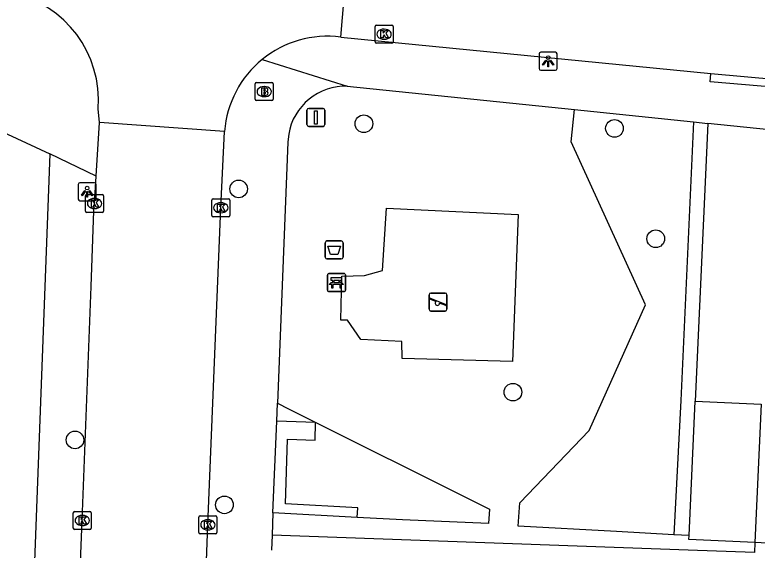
# Model space of a CAD drawing. Extents: x 161355 to 162026, y 386504 to 387459.
# Drawn here: x 161733.14 to 161774.32, y 386909.14 to 386938.81 of the extents above; entities that cross this region are included whole.
import ezdxf

# ---------------------------------------------------------------- set-up
doc = ezdxf.new("R2010")
doc.units = 0
for name, color, linetype in [('IMGEO_Afvalbak', 7, 'Continuous'), ('IMGEO_Bank', 7, 'Continuous'), ('IMGEO_Boom', 7, 'Continuous'), ('IMGEO_Brandkraan', 7, 'Continuous'), ('IMGEO_Groenvoorziening', 7, 'Continuous'), ('IMGEO_Haag', 7, 'Continuous'), ('IMGEO_Kolk', 7, 'Continuous'), ('IMGEO_Lichtpunt', 7, 'Continuous'), ('IMGEO_Pand', 7, 'Continuous'), ('IMGEO_Rijbaan_lokaal_open', 7, 'Continuous'), ('IMGEO_Speelvoorziening', 7, 'Continuous'), ('IMGEO_Verkeersbordpaal', 7, 'Continuous'), ('IMGEO_Voetpad_open', 7, 'Continuous')]:
    doc.layers.add(name, color=color, linetype=linetype)

msp = doc.modelspace()

# ---------------------------------------------------------------- linework, layer by layer
at = {"layer": 'IMGEO_Afvalbak'}
for p, q in [((161750.458, 386926.277), (161751.248, 386926.277)), ((161751.248, 386926.277), (161750.458, 386926.277)), ((161750.358, 386925.377), (161750.358, 386926.177)), ((161750.358, 386926.177), (161750.358, 386925.377)), ((161751.348, 386926.177), (161751.348, 386925.377)), ((161751.348, 386925.377), (161751.348, 386926.177)), ((161751.248, 386925.277), (161750.458, 386925.277)), ((161750.458, 386925.277), (161751.248, 386925.277))]:
    msp.add_line(p, q, dxfattribs=at)
msp.add_lwpolyline([(161750.501, 386925.991), (161751.205, 386925.991), (161751.056, 386925.521), (161750.65, 386925.521), (161750.501, 386925.991)], dxfattribs=at)
for centre, start, end in [((161750.458, 386926.177), 90, 180), ((161750.458, 386926.177), 90, 180), ((161751.248, 386926.177), 0, 90), ((161751.248, 386926.177), 360, 90), ((161750.458, 386925.377), 180, 270), ((161750.458, 386925.377), 180, 270), ((161751.248, 386925.377), 270, 0), ((161751.248, 386925.377), 270, 0)]:
    msp.add_arc(centre, 0.1, start, end, dxfattribs=at)
at = {"layer": 'IMGEO_Bank'}
for p, q in [((161750.482, 386923.545), (161750.482, 386924.386)), ((161750.482, 386924.386), (161750.482, 386923.545)), ((161750.557, 386924.47), (161751.398, 386924.47)), ((161751.398, 386924.47), (161750.557, 386924.47)), ((161751.482, 386924.395), (161751.482, 386923.554)), ((161751.482, 386923.554), (161751.482, 386924.395)), ((161751.179, 386923.868), (161750.786, 386923.868)), ((161750.791, 386923.976), (161750.791, 386924.082)), ((161750.835, 386924.082), (161750.835, 386923.976)), ((161751.123, 386924.088), (161750.841, 386924.088)), ((161750.841, 386923.97), (161751.123, 386923.97)), ((161751.129, 386923.976), (161751.129, 386924.082)), ((161751.173, 386924.082), (161751.173, 386923.976)), ((161751.407, 386923.47), (161750.566, 386923.47)), ((161750.566, 386923.47), (161751.407, 386923.47))]:
    msp.add_line(p, q, dxfattribs=at)
for points in [[(161750.785, 386924.088), (161750.699, 386924.088), (161750.699, 386924.249), (161751.262, 386924.249), (161751.262, 386924.088), (161751.179, 386924.088)], [(161750.729, 386923.868), (161750.587, 386923.868), (161750.699, 386923.97), (161750.785, 386923.97)], [(161750.779, 386923.861), (161750.779, 386923.654), (161750.736, 386923.654), (161750.736, 386923.861)], [(161751.179, 386923.97), (161751.262, 386923.97), (161751.374, 386923.868), (161751.235, 386923.868)], [(161751.229, 386923.861), (161751.229, 386923.654), (161751.185, 386923.654), (161751.185, 386923.861)]]:
    msp.add_lwpolyline(points, dxfattribs=at)
for centre, radius, start, end in [((161750.56, 386924.392), 0.0779, 92.4484, 184.2845), ((161750.56, 386924.392), 0.0779, 92.4484, 184.2845), ((161751.404, 386924.392), 0.0779, 2.4484, 94.2845), ((161751.404, 386924.392), 0.0779, 2.4484, 94.2845), ((161750.729, 386923.861), 0.00671, 2.8957, 87.1043), ((161750.786, 386923.861), 0.00671, 92.8957, 177.1043), ((161750.784, 386924.081), 0.00671, 2.8957, 87.1043), ((161750.784, 386923.977), 0.00671, 272.8957, 357.1043), ((161750.841, 386924.081), 0.00671, 92.8957, 177.1043), ((161750.841, 386923.977), 0.00671, 182.8957, 267.1043), ((161751.123, 386924.081), 0.00671, 2.8957, 87.1043), ((161751.123, 386923.977), 0.00671, 272.8957, 357.1043), ((161751.18, 386924.081), 0.00671, 92.8957, 177.1043), ((161751.18, 386923.977), 0.00671, 182.8957, 267.1043), ((161751.178, 386923.861), 0.00671, 2.8957, 87.1043), ((161751.235, 386923.861), 0.00671, 92.8957, 177.1043), ((161750.56, 386923.548), 0.0779, 182.4484, 274.2845), ((161750.56, 386923.548), 0.0779, 182.4484, 274.2845), ((161751.404, 386923.548), 0.0779, 272.4484, 4.2845), ((161751.404, 386923.548), 0.0779, 272.4484, 4.2845)]:
    msp.add_arc(centre, radius, start, end, dxfattribs=at)
at = {"layer": 'IMGEO_Boom'}
for centre in [(161752.505, 386932.773), (161766.405, 386932.516), (161745.559, 386929.158), (161768.695, 386926.399), (161760.772, 386917.894), (161736.481, 386915.244), (161744.77, 386911.648)]:
    msp.add_circle(centre, 0.489, dxfattribs=at)
at = {"layer": 'IMGEO_Brandkraan'}
for p, q in [((161746.477, 386934.128), (161746.477, 386934.98)), ((161746.552, 386935.054), (161747.404, 386935.054)), ((161747.478, 386934.98), (161747.478, 386934.128)), ((161746.965, 386934.834), (161746.99, 386934.834)), ((161747.404, 386934.054), (161746.552, 386934.054)), ((161746.988, 386934.274), (161746.963, 386934.274))]:
    msp.add_line(p, q, dxfattribs=at)
for points in [[(161746.477, 386934.128), (161746.477, 386934.98)], [(161746.552, 386935.054), (161747.404, 386935.054)], [(161747.478, 386934.98), (161747.478, 386934.128)], [(161746.825, 386934.754), (161746.825, 386934.354), (161747.038, 386934.354)], [(161747.056, 386934.754), (161746.825, 386934.754)], [(161747.004, 386934.673), (161746.95, 386934.673), (161746.95, 386934.597)], [(161746.95, 386934.597), (161747.003, 386934.597)], [(161747.012, 386934.521), (161746.95, 386934.521), (161746.95, 386934.44)], [(161747.404, 386934.054), (161746.552, 386934.054)], [(161746.95, 386934.44), (161747.012, 386934.44)]]:
    msp.add_lwpolyline(points, dxfattribs=at)
for centre, radius, start, end in [((161746.554, 386934.978), 0.0765, 91.552, 178.448), ((161746.554, 386934.978), 0.0765, 91.552, 178.448), ((161747.402, 386934.978), 0.0765, 1.552, 88.448), ((161747.402, 386934.978), 0.0765, 1.552, 88.448), ((161747.005, 386934.635), 0.0379, 267.8285, 90.9355), ((161747.013, 386934.48), 0.0404, 269.8759, 90.5077), ((161747.06, 386934.609), 0.145, 59.4692, 91.5367), ((161747.085, 386934.656), 0.0922, 285.5137, 58.1501), ((161747.09, 386934.464), 0.105, 301.3115, 78.989), ((161746.554, 386934.13), 0.0765, 181.552, 268.448), ((161746.554, 386934.13), 0.0765, 181.552, 268.448), ((161747.044, 386934.605), 0.251, 268.6676, 293.5347), ((161747.402, 386934.13), 0.0765, 271.552, 358.448), ((161747.402, 386934.13), 0.0765, 271.552, 358.448)]:
    msp.add_arc(centre, radius, start, end, dxfattribs=at)
for centre, major_axis, ratio, start_param, end_param in [((161746.964, 386934.554), (-0.387, 0.002), 0.722429, 4.712389, 7.853982), ((161746.989, 386934.554), (-0.39, 0.002), 0.717154, 1.570796, 4.712389)]:
    msp.add_ellipse(centre, major_axis=major_axis, ratio=ratio, start_param=start_param, end_param=end_param, dxfattribs=at)
at = {"layer": 'IMGEO_Groenvoorziening'}
for points in [[(161769.703, 386909.991), (161766.519, 386910.165), (161761.07, 386910.462), (161761.148, 386911.753), (161765, 386915.776), (161768.127, 386922.726), (161763.996, 386931.768), (161764.18, 386933.558)], [(161754.635, 386919.764), (161754.616, 386920.708), (161752.33, 386920.81), (161751.595, 386921.88), (161751.222, 386921.886), (161751.279, 386924.324), (161752.533, 386924.369), (161753.537, 386924.64), (161753.765, 386928.098), (161761.064, 386927.748), (161760.745, 386919.587), (161754.635, 386919.764)], [(161747.714, 386917.278), (161748.326, 386916.972), (161759.474, 386911.404), (161759.411, 386910.61), (161754.646, 386910.812), (161752.137, 386910.949)]]:
    msp.add_lwpolyline(points, dxfattribs=at)
at = {"layer": 'IMGEO_Haag'}
for points in [[(161770.794, 386932.877), (161770.087, 386917.431), (161769.703, 386909.991)], [(161771.591, 386932.795), (161770.886, 386917.394)], [(161752.137, 386910.949), (161752.167, 386911.477), (161748.155, 386911.711), (161748.271, 386915.284), (161749.799, 386915.242), (161749.812, 386916.218), (161747.673, 386916.282)], [(161752.137, 386910.949), (161747.463, 386911.204)], [(161770.545, 386909.945), (161769.703, 386909.991)]]:
    msp.add_lwpolyline(points, dxfattribs=at)
at = {"layer": 'IMGEO_Kolk'}
for p, q in [((161753.125, 386937.311), (161753.125, 386938.163)), ((161753.2, 386938.237), (161754.052, 386938.237)), ((161754.126, 386938.163), (161754.126, 386937.311)), ((161753.613, 386938.017), (161753.638, 386938.017)), ((161753.636, 386937.457), (161753.611, 386937.457)), ((161754.052, 386937.237), (161753.2, 386937.237)), ((161737.066, 386927.926), (161737.066, 386928.778)), ((161737.141, 386928.852), (161737.993, 386928.852)), ((161738.067, 386928.778), (161738.067, 386927.926)), ((161737.554, 386928.632), (161737.579, 386928.632)), ((161744.067, 386927.69), (161744.067, 386928.542)), ((161744.142, 386928.616), (161744.994, 386928.616)), ((161744.555, 386928.396), (161744.58, 386928.396)), ((161745.068, 386928.542), (161745.068, 386927.69)), ((161737.577, 386928.072), (161737.552, 386928.072)), ((161737.993, 386927.852), (161737.141, 386927.852)), ((161744.994, 386927.616), (161744.142, 386927.616)), ((161744.578, 386927.836), (161744.553, 386927.836)), ((161736.385, 386910.356), (161736.385, 386911.208)), ((161736.46, 386911.282), (161737.312, 386911.282)), ((161736.873, 386911.062), (161736.898, 386911.062)), ((161737.386, 386911.208), (161737.386, 386910.356)), ((161743.427, 386911.04), (161744.279, 386911.04)), ((161743.352, 386910.114), (161743.352, 386910.966)), ((161743.84, 386910.82), (161743.865, 386910.82)), ((161744.353, 386910.966), (161744.353, 386910.114)), ((161737.312, 386910.282), (161736.46, 386910.282)), ((161736.896, 386910.502), (161736.871, 386910.502)), ((161743.863, 386910.26), (161743.838, 386910.26)), ((161744.279, 386910.04), (161743.427, 386910.04))]:
    msp.add_line(p, q, dxfattribs=at)
for points in [[(161753.125, 386937.311), (161753.125, 386938.163)], [(161753.2, 386938.237), (161754.052, 386938.237)], [(161754.126, 386938.163), (161754.126, 386937.311)], [(161753.446, 386937.937), (161753.569, 386937.937), (161753.569, 386937.786), (161753.699, 386937.937), (161753.863, 386937.937), (161753.717, 386937.786), (161753.87, 386937.537), (161753.718, 386937.537), (161753.633, 386937.701), (161753.569, 386937.634), (161753.569, 386937.537), (161753.446, 386937.537), (161753.446, 386937.937)], [(161754.052, 386937.237), (161753.2, 386937.237)], [(161737.066, 386927.926), (161737.066, 386928.778)], [(161737.141, 386928.852), (161737.993, 386928.852)], [(161738.067, 386928.778), (161738.067, 386927.926)], [(161737.387, 386928.552), (161737.51, 386928.552), (161737.51, 386928.401), (161737.64, 386928.552), (161737.804, 386928.552), (161737.658, 386928.401), (161737.811, 386928.152), (161737.659, 386928.152), (161737.574, 386928.316), (161737.51, 386928.249), (161737.51, 386928.152), (161737.387, 386928.152), (161737.387, 386928.552)], [(161744.067, 386927.69), (161744.067, 386928.542)], [(161744.142, 386928.616), (161744.994, 386928.616)], [(161744.388, 386928.316), (161744.511, 386928.316), (161744.511, 386928.165), (161744.641, 386928.316), (161744.805, 386928.316), (161744.659, 386928.165), (161744.812, 386927.916), (161744.66, 386927.916), (161744.575, 386928.08), (161744.511, 386928.013), (161744.511, 386927.916), (161744.388, 386927.916), (161744.388, 386928.316)], [(161745.068, 386928.542), (161745.068, 386927.69)], [(161737.993, 386927.852), (161737.141, 386927.852)], [(161744.994, 386927.616), (161744.142, 386927.616)], [(161736.385, 386910.356), (161736.385, 386911.208)], [(161736.46, 386911.282), (161737.312, 386911.282)], [(161737.386, 386911.208), (161737.386, 386910.356)], [(161743.427, 386911.04), (161744.279, 386911.04)], [(161736.706, 386910.982), (161736.829, 386910.982), (161736.829, 386910.831), (161736.959, 386910.982), (161737.123, 386910.982), (161736.977, 386910.831), (161737.13, 386910.582), (161736.978, 386910.582), (161736.893, 386910.746), (161736.829, 386910.679), (161736.829, 386910.582), (161736.706, 386910.582), (161736.706, 386910.982)], [(161743.352, 386910.114), (161743.352, 386910.966)], [(161743.673, 386910.74), (161743.796, 386910.74), (161743.796, 386910.589), (161743.926, 386910.74), (161744.09, 386910.74), (161743.944, 386910.589), (161744.097, 386910.34), (161743.945, 386910.34), (161743.86, 386910.504), (161743.796, 386910.437), (161743.796, 386910.34), (161743.673, 386910.34), (161743.673, 386910.74)], [(161744.353, 386910.966), (161744.353, 386910.114)], [(161737.312, 386910.282), (161736.46, 386910.282)], [(161744.279, 386910.04), (161743.427, 386910.04)]]:
    msp.add_lwpolyline(points, dxfattribs=at)
for centre, start, end in [((161753.202, 386938.161), 91.552, 178.448), ((161753.202, 386938.161), 91.552, 178.448), ((161754.05, 386938.161), 1.552, 88.448), ((161754.05, 386938.161), 1.552, 88.448), ((161753.202, 386937.313), 181.552, 268.448), ((161753.202, 386937.313), 181.552, 268.448), ((161754.05, 386937.313), 271.552, 358.448), ((161754.05, 386937.313), 271.552, 358.448), ((161737.143, 386928.776), 91.552, 178.448), ((161737.143, 386928.776), 91.552, 178.448), ((161737.991, 386928.776), 1.552, 88.448), ((161737.991, 386928.776), 1.552, 88.448), ((161744.144, 386928.54), 91.552, 178.448), ((161744.144, 386928.54), 91.552, 178.448), ((161744.992, 386928.54), 1.552, 88.448), ((161744.992, 386928.54), 1.552, 88.448), ((161737.143, 386927.928), 181.552, 268.448), ((161737.143, 386927.928), 181.552, 268.448), ((161737.991, 386927.928), 271.552, 358.448), ((161737.991, 386927.928), 271.552, 358.448), ((161744.144, 386927.692), 181.552, 268.448), ((161744.144, 386927.692), 181.552, 268.448), ((161744.992, 386927.692), 271.552, 358.448), ((161744.992, 386927.692), 271.552, 358.448), ((161736.462, 386911.206), 91.552, 178.448), ((161736.462, 386911.206), 91.552, 178.448), ((161737.31, 386911.206), 1.552, 88.448), ((161737.31, 386911.206), 1.552, 88.448), ((161743.429, 386910.964), 91.552, 178.448), ((161743.429, 386910.964), 91.552, 178.448), ((161744.277, 386910.964), 1.552, 88.448), ((161744.277, 386910.964), 1.552, 88.448), ((161736.462, 386910.358), 181.552, 268.448), ((161736.462, 386910.358), 181.552, 268.448), ((161737.31, 386910.358), 271.552, 358.448), ((161737.31, 386910.358), 271.552, 358.448), ((161743.429, 386910.116), 181.552, 268.448), ((161743.429, 386910.116), 181.552, 268.448), ((161744.277, 386910.116), 271.552, 358.448), ((161744.277, 386910.116), 271.552, 358.448)]:
    msp.add_arc(centre, 0.0765, start, end, dxfattribs=at)
for centre, major_axis, ratio, start_param, end_param in [((161753.612, 386937.737), (-0.387, 0.002), 0.722429, 4.712389, 7.853982), ((161753.637, 386937.737), (-0.39, 0.002), 0.717154, 1.570796, 4.712389), ((161737.553, 386928.352), (-0.387, 0.002), 0.722429, 4.712389, 7.853982), ((161737.578, 386928.352), (-0.39, 0.002), 0.717154, 1.570796, 4.712389), ((161744.554, 386928.116), (-0.387, 0.002), 0.722429, 4.712389, 7.853982), ((161744.579, 386928.116), (-0.39, 0.002), 0.717154, 1.570796, 4.712389), ((161736.872, 386910.782), (-0.387, 0.002), 0.722429, 4.712389, 7.853982), ((161736.897, 386910.782), (-0.39, 0.002), 0.717154, 1.570796, 4.712389), ((161743.839, 386910.54), (-0.387, 0.002), 0.722429, 4.712389, 7.853982), ((161743.864, 386910.54), (-0.39, 0.002), 0.717154, 1.570796, 4.712389)]:
    msp.add_ellipse(centre, major_axis=major_axis, ratio=ratio, start_param=start_param, end_param=end_param, dxfattribs=at)
at = {"layer": 'IMGEO_Lichtpunt'}
for p, q in [((161762.224, 386936.642), (161762.224, 386935.835)), ((161762.224, 386936.642), (161762.224, 386935.835)), ((161763.126, 386936.737), (161762.318, 386936.737)), ((161763.126, 386936.737), (161762.318, 386936.737)), ((161763.22, 386935.835), (161763.22, 386936.642)), ((161763.22, 386935.835), (161763.22, 386936.642)), ((161762.318, 386935.741), (161763.126, 386935.741)), ((161762.318, 386935.741), (161763.126, 386935.741)), ((161736.658, 386929.407), (161736.658, 386928.6)), ((161736.658, 386929.407), (161736.658, 386928.6)), ((161737.56, 386929.502), (161736.752, 386929.502)), ((161737.56, 386929.502), (161736.752, 386929.502)), ((161737.654, 386928.6), (161737.654, 386929.407)), ((161737.654, 386928.6), (161737.654, 386929.407)), ((161736.752, 386928.506), (161737.56, 386928.506)), ((161736.752, 386928.506), (161737.56, 386928.506))]:
    msp.add_line(p, q, dxfattribs=at)
for points in [[(161762.598, 386936.306), (161762.637, 386936.278), (161762.449, 386936.016), (161762.411, 386936.043), (161762.598, 386936.306)], [(161762.7, 386936.258), (161762.747, 386936.258), (161762.747, 386935.936), (161762.7, 386935.936), (161762.7, 386936.258)], [(161762.81, 386936.278), (161762.848, 386936.305), (161763.035, 386936.043), (161762.996, 386936.015), (161762.81, 386936.278)], [(161737.032, 386929.071), (161737.071, 386929.043), (161736.883, 386928.781), (161736.845, 386928.808), (161737.032, 386929.071)], [(161737.134, 386929.023), (161737.181, 386929.023), (161737.181, 386928.701), (161737.134, 386928.701), (161737.134, 386929.023)], [(161737.244, 386929.043), (161737.282, 386929.07), (161737.469, 386928.808), (161737.43, 386928.78), (161737.244, 386929.043)]]:
    msp.add_lwpolyline(points, dxfattribs=at)
for centre in [(161762.723, 386936.44), (161737.157, 386929.205)]:
    msp.add_circle(centre, 0.0994, dxfattribs=at)
for centre, start, end in [((161762.318, 386936.642), 90, 180), ((161762.318, 386936.642), 90, 180), ((161763.126, 386936.642), 0, 90), ((161763.126, 386936.642), 0, 90), ((161762.318, 386935.835), 180, 270), ((161762.318, 386935.835), 180, 270), ((161763.126, 386935.835), 270, 0), ((161763.126, 386935.835), 270, 360), ((161736.752, 386929.407), 90, 180), ((161736.752, 386929.407), 90, 180), ((161737.56, 386929.407), 0, 90), ((161737.56, 386929.407), 0, 90), ((161736.752, 386928.6), 180, 270), ((161736.752, 386928.6), 180, 270), ((161737.56, 386928.6), 270, 0), ((161737.56, 386928.6), 270, 360)]:
    msp.add_arc(centre, 0.0946, start, end, dxfattribs=at)
at = {"layer": 'IMGEO_Pand'}
for points in [[(161770.545, 386909.945), (161770.886, 386917.394)], [(161770.886, 386917.394), (161774.54, 386917.227), (161774.189, 386909.561)], [(161774.189, 386909.561), (161770.535, 386909.728), (161770.545, 386909.945)]]:
    msp.add_lwpolyline(points, dxfattribs=at)
at = {"layer": 'IMGEO_Rijbaan_lokaal_open'}
for points in [[(161751.217, 386937.578), (161751.822, 386944.575)], [(161751.217, 386937.578), (161771.755, 386935.552)], [(161771.755, 386935.552), (161775.451, 386935.233)], [(161737.844, 386932.849), (161737.76, 386933.595)], [(161737.658, 386929.867), (161737.844, 386932.849)], [(161744.774, 386932.351), (161737.844, 386932.849)], [(161743.573, 386903.075), (161743.848, 386910.54), (161744.562, 386928.116), (161744.774, 386932.351)], [(161736.591, 386903.347), (161736.883, 386910.782), (161737.373, 386923.748), (161737.534, 386927.945), (161737.564, 386928.352), (161737.658, 386929.867)]]:
    msp.add_lwpolyline(points, dxfattribs=at)
for centre, radius, start, end in [((161731.698, 386934.079), 6.082, 355.4319, 77.9908), ((161750.482, 386931.901), 5.724, 82.6223, 129.1396), ((161750.486, 386931.897), 5.73, 129.142, 175.4534)]:
    msp.add_arc(centre, radius, start, end, dxfattribs=at)
at = {"layer": 'IMGEO_Speelvoorziening'}
for p, q in [((161756.221, 386923.386), (161757.011, 386923.386)), ((161757.011, 386923.386), (161756.221, 386923.386)), ((161756.121, 386922.486), (161756.121, 386923.286)), ((161756.121, 386923.286), (161756.121, 386922.486)), ((161756.504, 386922.914), (161756.165, 386923.051)), ((161756.19, 386923.111), (161757.066, 386922.758)), ((161757.111, 386923.286), (161757.111, 386922.486)), ((161757.111, 386922.486), (161757.111, 386923.286)), ((161757.042, 386922.698), (161756.702, 386922.835)), ((161757.011, 386922.386), (161756.221, 386922.386)), ((161756.221, 386922.386), (161757.011, 386922.386))]:
    msp.add_line(p, q, dxfattribs=at)
for centre, radius, start, end in [((161756.221, 386923.286), 0.1, 90, 180), ((161756.221, 386923.286), 0.1, 90, 180), ((161757.011, 386923.286), 0.1, 0, 90), ((161757.011, 386923.286), 0.1, 360, 90), ((161756.178, 386923.081), 0.0327, 68.078, 248.078), ((161756.583, 386922.824), 0.12, 130.9928, 5.1632), ((161757.054, 386922.728), 0.0327, 248.078, 68.078), ((161756.221, 386922.486), 0.1, 180, 270), ((161756.221, 386922.486), 0.1, 180, 270), ((161757.011, 386922.486), 0.1, 270, 0), ((161757.011, 386922.486), 0.1, 270, 0)]:
    msp.add_arc(centre, radius, start, end, dxfattribs=at)
at = {"layer": 'IMGEO_Verkeersbordpaal'}
for p, q in [((161749.349, 386932.723), (161749.349, 386933.523)), ((161749.349, 386933.523), (161749.349, 386932.723)), ((161749.449, 386933.623), (161750.239, 386933.623)), ((161750.239, 386933.623), (161749.449, 386933.623)), ((161750.339, 386933.523), (161750.339, 386932.723)), ((161750.339, 386932.723), (161750.339, 386933.523)), ((161750.239, 386932.623), (161749.449, 386932.623)), ((161749.449, 386932.623), (161750.239, 386932.623))]:
    msp.add_line(p, q, dxfattribs=at)
msp.add_lwpolyline([(161749.769, 386933.498), (161749.919, 386933.498), (161749.919, 386932.748), (161749.769, 386932.748), (161749.769, 386933.498)], dxfattribs=at)
for centre, start, end in [((161749.449, 386933.523), 90, 180), ((161749.449, 386933.523), 90, 180), ((161750.239, 386933.523), 0, 90), ((161750.239, 386933.523), 360, 90), ((161749.449, 386932.723), 180, 270), ((161749.449, 386932.723), 180, 270), ((161750.239, 386932.723), 270, 0), ((161750.239, 386932.723), 270, 0)]:
    msp.add_arc(centre, 0.1, start, end, dxfattribs=at)
at = {"layer": 'IMGEO_Voetpad_open'}
for points in [[(161718.829, 386938.636), (161735.088, 386931.106)], [(161746.869, 386936.341), (161751.586, 386934.855)], [(161775.451, 386935.233), (161775.41, 386934.778), (161771.715, 386935.103), (161771.755, 386935.552)], [(161751.586, 386934.855), (161751.3, 386934.851), (161751.015, 386934.822), (161750.735, 386934.767), (161750.46, 386934.688), (161750.193, 386934.584), (161749.937, 386934.457), (161749.693, 386934.307), (161749.464, 386934.137), (161749.25, 386933.946), (161749.055, 386933.737), (161748.879, 386933.512), (161748.724, 386933.272), (161748.59, 386933.018), (161748.48, 386932.754), (161748.395, 386932.481), (161748.333, 386932.202), (161748.297, 386931.918), (161748.288, 386931.751), (161747.714, 386917.278)], [(161751.586, 386934.855), (161764.18, 386933.558)], [(161764.18, 386933.558), (161770.794, 386932.877)], [(161770.794, 386932.877), (161771.591, 386932.795)], [(161804.528, 386929.404), (161771.591, 386932.795)], [(161735.088, 386931.106), (161732.284, 386857.44)], [(161737.658, 386929.867), (161735.088, 386931.106)], [(161747.673, 386916.282), (161747.714, 386917.278)], [(161747.463, 386911.204), (161747.673, 386916.282)], [(161747.463, 386911.204), (161747.413, 386909.959)], [(161747.413, 386909.959), (161747.38, 386909.135)], [(161770.499, 386909.133), (161747.413, 386909.959)], [(161774.189, 386909.561), (161774.165, 386909.002), (161770.499, 386909.133)], [(161782.293, 386909.139), (161774.189, 386909.561)]]:
    msp.add_lwpolyline(points, dxfattribs=at)

doc.saveas('drawing.dxf')
